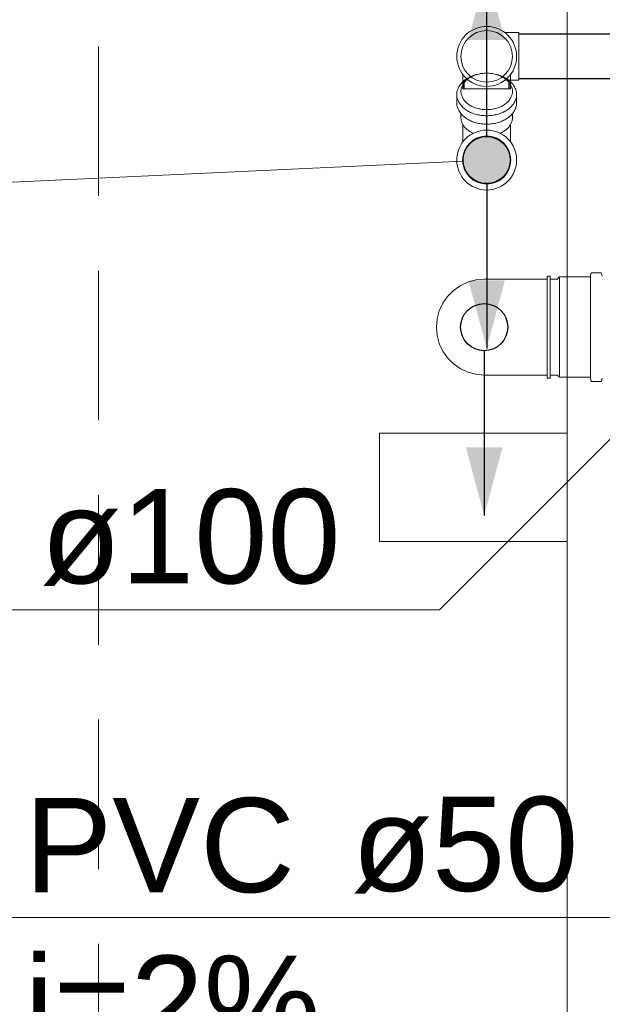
# Model space of a CAD drawing. Header units: millimetres. Extents: x 321 to 585, y -277 to 9.
# Tile 608 of 656: x 386.43 to 387.66, y -125.04 to -122.95. Entities that reach past the tile are written whole.
import ezdxf

# ---------------------------------------------------------------- set-up
doc = ezdxf.new("R2010")
doc.units = ezdxf.units.MM
doc.header["$MEASUREMENT"] = 0
doc.linetypes.add('HIDDEN2', pattern=[0.47625, 0.3175, -0.15875])
doc.linetypes.add('NULL', pattern=[0])
for name, color, linetype, lineweight in [('CV-Colunas', 1, 'Continuous', 13), ('CV-Condutos', 1, 'Continuous', 25), ('CV-Indicação coluna', 1, 'Continuous', 13), ('DI-Detalhes', 5, 'HIDDEN2', 9), ('IFC-Laje-Contorno', 134, 'Continuous', 5), ('IFC-Viga-Contorno', 66, 'Continuous', 5), ('Simbolos', 5, 'Continuous', 20), ('Simbolos_int', 2, 'Continuous', 15), ('TQ-Condutos', 3, 'Continuous', 25), ('TQ-Textos conduto', 7, 'Continuous', 9)]:
    doc.layers.add(name, color=color, linetype=linetype, lineweight=lineweight)
doc.styles.add('Arial', font='arial.ttf')

msp = doc.modelspace()

# ---------------------------------------------------------------- hatches: boundary and pattern name
at = {"layer": 'CV-Colunas', "linetype": 'Continuous'}
msp.add_hatch(color=1, dxfattribs=at).paths.add_polyline_path([(387.4689, -123.2519), (387.4687, -123.2475), (387.4681, -123.2432), (387.4671, -123.2389), (387.4658, -123.2348), (387.4642, -123.2307), (387.4622, -123.2269), (387.4598, -123.2232), (387.4572, -123.2197), (387.4542, -123.2165), (387.451, -123.2136), (387.4475, -123.2109), (387.4439, -123.2086), (387.44, -123.2066), (387.436, -123.2049), (387.4318, -123.2036), (387.4275, -123.2026), (387.4232, -123.2021), (387.4189, -123.2019), (387.4145, -123.2021), (387.4102, -123.2026), (387.4059, -123.2036), (387.4018, -123.2049), (387.3977, -123.2066), (387.3939, -123.2086), (387.3902, -123.2109), (387.3867, -123.2136), (387.3835, -123.2165), (387.3805, -123.2197), (387.3779, -123.2232), (387.3756, -123.2269), (387.3735, -123.2307), (387.3719, -123.2348), (387.3706, -123.2389), (387.3696, -123.2432), (387.369, -123.2475), (387.3689, -123.2519), (387.369, -123.2562), (387.3696, -123.2605), (387.3706, -123.2648), (387.3719, -123.269), (387.3735, -123.273), (387.3756, -123.2769), (387.3779, -123.2805), (387.3805, -123.284), (387.3835, -123.2872), (387.3867, -123.2902), (387.3902, -123.2928), (387.3939, -123.2952), (387.3977, -123.2972), (387.4018, -123.2989), (387.4059, -123.3002), (387.4102, -123.3011), (387.4145, -123.3017), (387.4189, -123.3019), (387.4232, -123.3017), (387.4275, -123.3011), (387.4318, -123.3002), (387.436, -123.2989), (387.44, -123.2972), (387.4439, -123.2952), (387.4475, -123.2928), (387.451, -123.2902), (387.4542, -123.2872), (387.4572, -123.284), (387.4598, -123.2805), (387.4622, -123.2769), (387.4642, -123.273), (387.4658, -123.269), (387.4671, -123.2648), (387.4681, -123.2605), (387.4687, -123.2562)])
at = {"layer": 'CV-Condutos', "linetype": 'Continuous'}
for points in [[(387.4189, -122.8519), (387.38, -122.9968), (387.4577, -122.9968)], [(387.4189, -123.6519), (387.4577, -123.507), (387.38, -123.507)]]:
    msp.add_hatch(color=11, dxfattribs=at).paths.add_polyline_path(points)
at = {"layer": 'TQ-Condutos', "linetype": 'Continuous'}
msp.add_hatch(color=73, dxfattribs=at).paths.add_polyline_path([(387.4136, -124.0066), (387.4525, -123.8617), (387.3748, -123.8617)])

# ---------------------------------------------------------------- linework, layer by layer
at = {"layer": 'CV-Colunas'}
msp.add_circle((387.4189, -123.2519), 0.05, dxfattribs=at)
at = {"layer": 'CV-Condutos'}
for p, q in [((388.363, -122.9844), (387.4875, -122.9844)), ((387.3714, -123.1005), (387.3714, -123.083)), ((387.4664, -123.1005), (387.4664, -123.083)), ((388.363, -123.0794), (387.4875, -123.0794))]:
    msp.add_line(p, q, dxfattribs=at)
for points in [[(387.4189, -123.2019), (387.4189, -122.8519)], [(387.4189, -123.3019), (387.4189, -123.6519)]]:
    msp.add_lwpolyline(points, dxfattribs=at)
msp.add_circle((387.4189, -123.2519), 0.05, dxfattribs=at)
msp.add_circle((387.4189, -123.2519), 0.05, dxfattribs=at)
at = {"layer": 'CV-Indicação coluna'}
msp.add_line((385.9003, -123.3227), (387.3689, -123.2542), dxfattribs=at)
at = {"layer": 'DI-Detalhes'}
msp.add_lwpolyline([(386.5949, -121.8892), (392.42, -121.8892), (392.42, -129.5194), (386.5949, -129.5194), (386.5949, -121.8892)], dxfattribs=at)
at = {"layer": 'IFC-Laje-Contorno', "color": 7, "lineweight": 5}
for p, q in [((387.1914, -124.0616), (387.1914, -123.8316)), ((387.1914, -123.8316), (387.5895, -123.8316)), ((387.1914, -124.0616), (387.5895, -124.0616))]:
    msp.add_line(p, q, dxfattribs=at)
at = {"layer": 'IFC-Viga-Contorno', "color": 7, "lineweight": 5}
msp.add_line((387.5895, -128.7616), (387.5895, -122.5498), dxfattribs=at)
at = {"layer": 'Simbolos'}
for p, q in [((387.4573, -122.9812), (387.4875, -122.9812)), ((387.3682, -123.0703), (387.3682, -123.1005)), ((387.4696, -123.0703), (387.4696, -123.1005)), ((387.4573, -123.0826), (387.4875, -123.0826)), ((387.3553, -123.1128), (387.3553, -123.1307)), ((387.4825, -123.1128), (387.4825, -123.1307)), ((387.3642, -123.1621), (387.3642, -123.1534)), ((387.4736, -123.1534), (387.4736, -123.1621)), ((387.3682, -123.2135), (387.3682, -123.1765)), ((387.4696, -123.2135), (387.4696, -123.1765)), ((387.64, -123.4931), (387.6396, -123.4983)), ((387.6609, -123.4913), (387.642, -123.4913)), ((387.6629, -123.4928), (387.6644, -123.4986)), ((387.547, -123.505), (387.4136, -123.505)), ((387.547, -123.505), (387.5474, -123.4981)), ((387.547, -123.7082), (387.547, -123.505)), ((387.5534, -123.4981), (387.5474, -123.4981)), ((387.5534, -123.715), (387.5534, -123.4981)), ((387.5685, -123.505), (387.5534, -123.505)), ((387.5734, -123.5001), (387.5685, -123.505)), ((387.6376, -123.5001), (387.5734, -123.5001)), ((387.547, -123.7082), (387.4136, -123.7082)), ((387.5474, -123.715), (387.547, -123.7082)), ((387.5534, -123.715), (387.5474, -123.715)), ((387.5685, -123.7082), (387.5534, -123.7082)), ((387.5734, -123.7131), (387.5685, -123.7082)), ((387.6376, -123.7131), (387.5734, -123.7131)), ((387.64, -123.7201), (387.6396, -123.7149)), ((387.6609, -123.7219), (387.642, -123.7219)), ((387.6629, -123.7204), (387.6644, -123.7146))]:
    msp.add_line(p, q, dxfattribs=at)
for points in [[(387.3936, -123.0715), (387.3913, -123.0722), (387.389, -123.073), (387.3867, -123.0739), (387.3845, -123.0749), (387.3823, -123.076), (387.3801, -123.0771), (387.378, -123.0784), (387.3759, -123.0797), (387.3739, -123.081)], [(387.3995, -123.07), (387.3989, -123.0701), (387.3982, -123.0703), (387.3976, -123.0704), (387.3969, -123.0706), (387.3963, -123.0708), (387.3956, -123.0709), (387.395, -123.0711), (387.3943, -123.0713), (387.3937, -123.0715)], [(387.4189, -123.0675), (387.4164, -123.0676), (387.414, -123.0677), (387.4115, -123.0679), (387.4091, -123.0682), (387.4067, -123.0685), (387.4043, -123.0689), (387.4019, -123.0694), (387.3995, -123.07), (387.3972, -123.0706)], [(387.4405, -123.0706), (387.4382, -123.07), (387.4358, -123.0694), (387.4334, -123.0689), (387.431, -123.0685), (387.4286, -123.0682), (387.4262, -123.0679), (387.4237, -123.0677), (387.4213, -123.0676), (387.4189, -123.0675)], [(387.444, -123.0715), (387.4434, -123.0713), (387.4428, -123.0711), (387.4421, -123.0709), (387.4415, -123.0708), (387.4408, -123.0706), (387.4401, -123.0704), (387.4395, -123.0703), (387.4388, -123.0701), (387.4382, -123.07)], [(387.4638, -123.081), (387.4618, -123.0797), (387.4597, -123.0784), (387.4576, -123.0771), (387.4554, -123.076), (387.4532, -123.0749), (387.451, -123.0739), (387.4487, -123.073), (387.4464, -123.0722), (387.4441, -123.0715)], [(387.3597, -123.0965), (387.3588, -123.0982), (387.358, -123.0999), (387.3573, -123.1017), (387.3566, -123.1035), (387.3561, -123.1053), (387.3558, -123.1072), (387.3555, -123.1091), (387.3553, -123.1109), (387.3553, -123.1128)], [(387.3739, -123.081), (387.372, -123.0825), (387.3702, -123.0839), (387.3684, -123.0855), (387.3668, -123.0872), (387.3652, -123.0889), (387.3637, -123.0907), (387.3623, -123.0926), (387.3609, -123.0945), (387.3597, -123.0965)], [(387.478, -123.0965), (387.4768, -123.0945), (387.4755, -123.0926), (387.474, -123.0907), (387.4725, -123.0889), (387.4709, -123.0872), (387.4693, -123.0855), (387.4675, -123.0839), (387.4657, -123.0825), (387.4638, -123.081)], [(387.4824, -123.1128), (387.4824, -123.1109), (387.4822, -123.1091), (387.4819, -123.1072), (387.4816, -123.1053), (387.4811, -123.1035), (387.4805, -123.1017), (387.4797, -123.0999), (387.4789, -123.0982), (387.478, -123.0965)], [(387.3553, -123.1307), (387.3553, -123.1326), (387.3555, -123.1345), (387.3558, -123.1363), (387.3561, -123.1382), (387.3566, -123.14), (387.3573, -123.1418), (387.358, -123.1436), (387.3588, -123.1453), (387.3597, -123.147)], [(387.478, -123.147), (387.4789, -123.1453), (387.4797, -123.1436), (387.4805, -123.1418), (387.4811, -123.14), (387.4816, -123.1382), (387.4819, -123.1363), (387.4822, -123.1345), (387.4824, -123.1326), (387.4824, -123.1307)], [(387.3642, -123.1621), (387.3642, -123.1638), (387.3644, -123.1654), (387.3646, -123.167), (387.3649, -123.1686), (387.3654, -123.1702), (387.3659, -123.1717), (387.3665, -123.1733), (387.3672, -123.1747), (387.368, -123.1762)], [(387.4697, -123.1762), (387.4705, -123.1747), (387.4712, -123.1733), (387.4718, -123.1717), (387.4723, -123.1702), (387.4728, -123.1686), (387.4731, -123.167), (387.4734, -123.1654), (387.4735, -123.1638), (387.4735, -123.1621)], [(387.642, -123.4913), (387.6417, -123.4913), (387.6414, -123.4914), (387.6411, -123.4915), (387.6408, -123.4917), (387.6406, -123.4919), (387.6404, -123.4922), (387.6402, -123.4925), (387.6401, -123.4928), (387.64, -123.4931)], [(387.6629, -123.4928), (387.6628, -123.4925), (387.6626, -123.4922), (387.6625, -123.492), (387.6623, -123.4918), (387.662, -123.4916), (387.6618, -123.4915), (387.6615, -123.4914), (387.6612, -123.4913), (387.6609, -123.4913)], [(387.4136, -123.505), (387.396, -123.5065), (387.3789, -123.5111), (387.3628, -123.5186), (387.3483, -123.5288), (387.3358, -123.5413), (387.3257, -123.5558), (387.3182, -123.5718), (387.3136, -123.5889), (387.312, -123.6066), (387.3136, -123.6242), (387.3182, -123.6413), (387.3257, -123.6574), (387.3358, -123.6719), (387.3483, -123.6844), (387.3628, -123.6946), (387.3789, -123.7021), (387.396, -123.7066), (387.4136, -123.7082)], [(387.6376, -123.5001), (387.6379, -123.5001), (387.6382, -123.5), (387.6385, -123.4998), (387.6388, -123.4997), (387.6391, -123.4994), (387.6393, -123.4992), (387.6394, -123.4989), (387.6395, -123.4986), (387.6396, -123.4983)], [(387.6396, -123.7149), (387.6395, -123.7146), (387.6394, -123.7143), (387.6393, -123.714), (387.6391, -123.7137), (387.6388, -123.7135), (387.6385, -123.7133), (387.6382, -123.7132), (387.6379, -123.7131), (387.6376, -123.7131)], [(387.64, -123.7201), (387.6401, -123.7204), (387.6402, -123.7207), (387.6404, -123.721), (387.6406, -123.7212), (387.6408, -123.7215), (387.6411, -123.7216), (387.6414, -123.7218), (387.6417, -123.7219), (387.642, -123.7219)], [(387.6609, -123.7219), (387.6612, -123.7219), (387.6615, -123.7218), (387.6618, -123.7217), (387.662, -123.7216), (387.6623, -123.7214), (387.6625, -123.7212), (387.6626, -123.7209), (387.6628, -123.7207), (387.6629, -123.7204)]]:
    msp.add_lwpolyline(points, dxfattribs=at)
for centre in [(387.4189, -123.0319), (387.4189, -123.0319), (387.4189, -123.2519)]:
    msp.add_circle(centre, 0.0636, dxfattribs=at)
at = {"layer": 'Simbolos_int'}
for p, q in [((387.4875, -123.0826), (387.4875, -122.9812)), ((387.3682, -123.1005), (387.4696, -123.1005)), ((387.5734, -123.7131), (387.5734, -123.5001)), ((387.6394, -123.5001), (387.6394, -123.7131))]:
    msp.add_line(p, q, dxfattribs=at)
for points in [[(387.3802, -123.0789), (387.3786, -123.0801), (387.377, -123.0813), (387.3755, -123.0827), (387.3741, -123.0841), (387.3727, -123.0856), (387.3714, -123.0872), (387.3702, -123.0888), (387.369, -123.0904), (387.368, -123.0922)], [(387.3972, -123.0706), (387.3952, -123.0713), (387.3932, -123.072), (387.3912, -123.0727), (387.3893, -123.0736), (387.3874, -123.0745), (387.3855, -123.0755), (387.3837, -123.0765), (387.3819, -123.0777), (387.3802, -123.0789)], [(387.4575, -123.0789), (387.4558, -123.0777), (387.454, -123.0765), (387.4522, -123.0755), (387.4503, -123.0745), (387.4484, -123.0736), (387.4465, -123.0727), (387.4445, -123.072), (387.4425, -123.0713), (387.4405, -123.0706)], [(387.4697, -123.0922), (387.4687, -123.0904), (387.4675, -123.0888), (387.4663, -123.0872), (387.465, -123.0856), (387.4636, -123.0841), (387.4622, -123.0827), (387.4607, -123.0813), (387.4591, -123.0801), (387.4575, -123.0789)], [(387.368, -123.0922), (387.3672, -123.0936), (387.3665, -123.0951), (387.3659, -123.0966), (387.3654, -123.0981), (387.3649, -123.0997), (387.3646, -123.1013), (387.3644, -123.1029), (387.3642, -123.1046), (387.3642, -123.1062)], [(387.4735, -123.1062), (387.4735, -123.1046), (387.4734, -123.1029), (387.4731, -123.1013), (387.4728, -123.0997), (387.4723, -123.0981), (387.4718, -123.0966), (387.4712, -123.0951), (387.4705, -123.0936), (387.4697, -123.0922)], [(387.3553, -123.1128), (387.3553, -123.1147), (387.3555, -123.1166), (387.3558, -123.1185), (387.3561, -123.1204), (387.3566, -123.1222), (387.3573, -123.124), (387.358, -123.1258), (387.3588, -123.1275), (387.3597, -123.1292)], [(387.3642, -123.1062), (387.3642, -123.1078), (387.3644, -123.1095), (387.3646, -123.1111), (387.3649, -123.1127), (387.3654, -123.1143), (387.3659, -123.1158), (387.3665, -123.1173), (387.3672, -123.1188), (387.368, -123.1203)], [(387.368, -123.1202), (387.369, -123.122), (387.3702, -123.1236), (387.3714, -123.1252), (387.3727, -123.1268), (387.3741, -123.1283), (387.3755, -123.1297), (387.377, -123.1311), (387.3786, -123.1323), (387.3802, -123.1335)], [(387.4575, -123.1335), (387.4591, -123.1323), (387.4607, -123.1311), (387.4622, -123.1297), (387.4636, -123.1283), (387.465, -123.1268), (387.4663, -123.1252), (387.4675, -123.1236), (387.4687, -123.122), (387.4697, -123.1202)], [(387.4697, -123.1203), (387.4705, -123.1188), (387.4712, -123.1173), (387.4718, -123.1158), (387.4723, -123.1143), (387.4728, -123.1127), (387.4731, -123.1111), (387.4734, -123.1095), (387.4735, -123.1078), (387.4735, -123.1062)], [(387.478, -123.1292), (387.4789, -123.1275), (387.4797, -123.1258), (387.4805, -123.124), (387.4811, -123.1222), (387.4816, -123.1204), (387.4819, -123.1185), (387.4822, -123.1166), (387.4824, -123.1147), (387.4824, -123.1128)], [(387.3597, -123.1292), (387.3609, -123.1312), (387.3623, -123.1331), (387.3637, -123.135), (387.3652, -123.1368), (387.3668, -123.1385), (387.3684, -123.1402), (387.3702, -123.1418), (387.372, -123.1432), (387.3739, -123.1446)], [(387.3802, -123.1335), (387.3819, -123.1347), (387.3837, -123.1358), (387.3855, -123.1369), (387.3874, -123.1379), (387.3893, -123.1388), (387.3912, -123.1397), (387.3932, -123.1404), (387.3952, -123.1411), (387.3972, -123.1418)], [(387.3972, -123.1418), (387.3995, -123.1424), (387.4019, -123.143), (387.4043, -123.1435), (387.4067, -123.1439), (387.4091, -123.1443), (387.4115, -123.1445), (387.414, -123.1447), (387.4164, -123.1448), (387.4189, -123.1449)], [(387.4189, -123.1449), (387.4213, -123.1448), (387.4237, -123.1447), (387.4262, -123.1445), (387.4286, -123.1443), (387.431, -123.1439), (387.4334, -123.1435), (387.4358, -123.143), (387.4382, -123.1424), (387.4405, -123.1418)], [(387.4405, -123.1418), (387.4425, -123.1411), (387.4445, -123.1404), (387.4465, -123.1397), (387.4484, -123.1388), (387.4503, -123.1379), (387.4522, -123.1369), (387.454, -123.1358), (387.4558, -123.1347), (387.4575, -123.1335)], [(387.4638, -123.1446), (387.4657, -123.1432), (387.4675, -123.1418), (387.4693, -123.1402), (387.4709, -123.1385), (387.4725, -123.1368), (387.474, -123.135), (387.4755, -123.1331), (387.4768, -123.1312), (387.478, -123.1292)], [(387.3597, -123.147), (387.3609, -123.149), (387.3623, -123.1509), (387.3637, -123.1528), (387.3652, -123.1546), (387.3668, -123.1563), (387.3684, -123.158), (387.3702, -123.1596), (387.372, -123.1611), (387.3739, -123.1625)], [(387.3739, -123.1447), (387.3759, -123.146), (387.378, -123.1473), (387.3801, -123.1486), (387.3823, -123.1497), (387.3845, -123.1508), (387.3867, -123.1518), (387.389, -123.1527), (387.3913, -123.1535), (387.3936, -123.1542)], [(387.3739, -123.1625), (387.3759, -123.1638), (387.378, -123.1652), (387.3801, -123.1664), (387.3823, -123.1675), (387.3845, -123.1686), (387.3867, -123.1696), (387.389, -123.1705), (387.3913, -123.1713), (387.3936, -123.172)], [(387.3937, -123.1542), (387.3964, -123.155), (387.3992, -123.1556), (387.4019, -123.1562), (387.4047, -123.1567), (387.4075, -123.1571), (387.4104, -123.1574), (387.4132, -123.1576), (387.416, -123.1578), (387.4189, -123.1578)], [(387.4189, -123.1578), (387.4217, -123.1578), (387.4245, -123.1576), (387.4274, -123.1574), (387.4302, -123.1571), (387.433, -123.1567), (387.4358, -123.1562), (387.4386, -123.1556), (387.4413, -123.155), (387.444, -123.1542)], [(387.4441, -123.1542), (387.4464, -123.1535), (387.4487, -123.1527), (387.451, -123.1518), (387.4532, -123.1508), (387.4554, -123.1497), (387.4576, -123.1486), (387.4597, -123.1473), (387.4618, -123.146), (387.4638, -123.1447)], [(387.4441, -123.172), (387.4464, -123.1713), (387.4487, -123.1705), (387.451, -123.1696), (387.4532, -123.1686), (387.4554, -123.1675), (387.4576, -123.1664), (387.4597, -123.1652), (387.4618, -123.1638), (387.4638, -123.1625)], [(387.4638, -123.1625), (387.4657, -123.1611), (387.4675, -123.1596), (387.4693, -123.158), (387.4709, -123.1563), (387.4725, -123.1546), (387.474, -123.1528), (387.4755, -123.1509), (387.4768, -123.149), (387.478, -123.147)], [(387.368, -123.1762), (387.369, -123.1779), (387.3702, -123.1796), (387.3714, -123.1812), (387.3727, -123.1827), (387.3741, -123.1842), (387.3755, -123.1856), (387.377, -123.187), (387.3786, -123.1883), (387.3802, -123.1895)], [(387.3937, -123.172), (387.3964, -123.1728), (387.3992, -123.1735), (387.4019, -123.174), (387.4047, -123.1745), (387.4075, -123.1749), (387.4104, -123.1752), (387.4132, -123.1755), (387.416, -123.1756), (387.4189, -123.1756)], [(387.4189, -123.1756), (387.4217, -123.1756), (387.4245, -123.1755), (387.4274, -123.1752), (387.4302, -123.1749), (387.433, -123.1745), (387.4358, -123.174), (387.4386, -123.1735), (387.4413, -123.1728), (387.444, -123.172)], [(387.4575, -123.1895), (387.4591, -123.1883), (387.4607, -123.187), (387.4622, -123.1856), (387.4636, -123.1842), (387.465, -123.1827), (387.4663, -123.1812), (387.4675, -123.1796), (387.4687, -123.1779), (387.4697, -123.1762)], [(387.3802, -123.1895), (387.3812, -123.1902), (387.3823, -123.1909), (387.3834, -123.1916), (387.3845, -123.1922), (387.3856, -123.1929), (387.3867, -123.1935), (387.3878, -123.194), (387.389, -123.1946), (387.3901, -123.1951)], [(387.4476, -123.1951), (387.4487, -123.1946), (387.4499, -123.194), (387.451, -123.1935), (387.4521, -123.1929), (387.4533, -123.1922), (387.4543, -123.1916), (387.4554, -123.1909), (387.4565, -123.1902), (387.4575, -123.1895)]]:
    msp.add_lwpolyline(points, dxfattribs=at)
for centre, radius in [((387.4189, -123.0319), 0.0547), ((387.4189, -123.0319), 0.0547), ((387.4189, -123.2519), 0.0511)]:
    msp.add_circle(centre, radius, dxfattribs=at)
at = {"layer": 'TQ-Condutos'}
msp.add_lwpolyline([(387.4136, -123.6566), (387.4136, -124.0066)], dxfattribs=at)
msp.add_circle((387.4136, -123.6066), 0.05, dxfattribs=at)
at = {"layer": 'TQ-Textos conduto'}
for points in [[(387.9186, -123.6066), (387.3186, -124.2066), (385.5672, -124.2066)], [(388.4236, -124.2595), (387.8236, -124.8595), (386.2275, -124.8595)]]:
    msp.add_lwpolyline(points, dxfattribs=at)

# ---------------------------------------------------------------- texts
at = {"layer": 'TQ-Textos conduto', "linetype": 'NULL', "char_height": 0.2, "attachment_point": 7, "line_spacing_factor": 0.6, "style": 'Arial'}
for s, insert, width in [('ø100', (386.4719, -124.1559), 1.273476), ('PVC', (386.4375, -124.8088), 1.14939), ('ø50', (387.1322, -124.8088), 0.962805), ('i=2%', (386.4375, -125.1422), 1.257927)]:
    msp.add_mtext(s, dxfattribs=dict(at, insert=insert, width=width))

doc.saveas('drawing.dxf')
